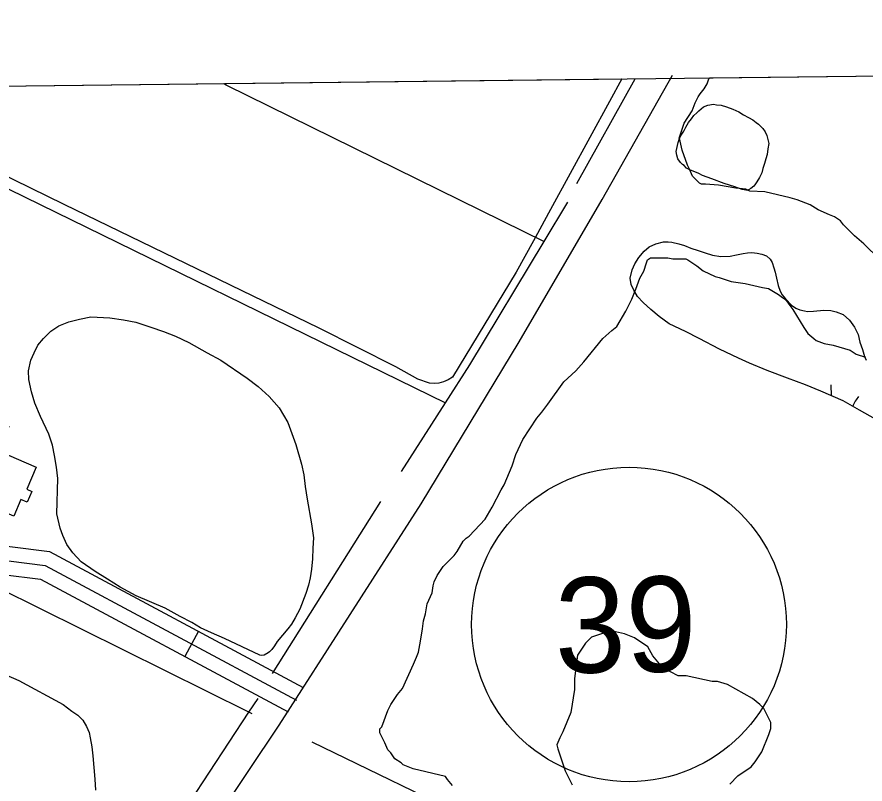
# Model space of a CAD drawing. Extents: x 3683613 to 3738215, y 469626 to 495384.
# Drawn here: x 3713135 to 3714025, y 492786 to 493591 of the extents above; entities that cross this region are included whole.
import ezdxf

# ---------------------------------------------------------------- set-up
doc = ezdxf.new("R2010")
doc.units = 0
for name, color, linetype in [('V-BLDG-OTLN', 7, 'Continuous'), ('V-GRID-FRAM', 7, 'Continuous'), ('V-ROAD-CNTR', 7, 'Continuous'), ('V-ROAD-IDEN', 7, 'Continuous'), ('V-SITE-VEGE', 7, 'Continuous'), ('V-TOPO-SHOR', 7, 'Continuous'), ('V-WETL-SWMP', 7, 'Continuous')]:
    doc.layers.add(name, color=color, linetype=linetype)

msp = doc.modelspace()

# ---------------------------------------------------------------- linework, layer by layer
at = {"layer": 'V-BLDG-OTLN'}
msp.add_lwpolyline([(3713132.04, 493066.88), (3713089.63, 493085.11), (3713094.08, 493095.46), (3713086.11, 493098.88), (3713102.45, 493136.9), (3713081.28, 493146), (3713088.07, 493161.81), (3713101.47, 493156.04), (3713107.31, 493169.61), (3713126.86, 493161.2), (3713115.84, 493135.56), (3713155.7, 493118.42), (3713145.71, 493095.19), (3713151.04, 493092.9), (3713146.16, 493081.56), (3713139.57, 493084.39)], close=True, dxfattribs=at)
at = {"layer": 'V-GRID-FRAM'}
msp.add_lwpolyline([(3687651.68, 493221.84), (3719350.33, 493590.7), (3719569.83, 475409.35), (3687855.31, 475040.31), (3687651.68, 493221.84)], dxfattribs=at)
at = {"layer": 'V-ROAD-CNTR'}
msp.add_line((3713325.57, 492946.28), (3713311.4, 492919.83), dxfattribs=at)
for points in [[(3713246.37, 492602.55), (3713410.24, 492847.78), (3713559.35, 493079.81), (3713661.99, 493249.84), (3713748.84, 493399.24), (3713822.65, 493529.72)], [(3712163.31, 493510.41), (3712183.85, 493476.93), (3712346.1, 493395.17), (3712542.92, 493291.39), (3712909.52, 493119.57), (3713088.94, 493039.92), (3713169.45, 493029.92), (3713435.64, 492887.3)], [(3712128.36, 493510), (3712162.74, 493453.98), (3712332.35, 493368.5), (3712529.55, 493264.52), (3712897.07, 493092.28), (3713080.83, 493010.7), (3713160.21, 493000.84), (3713419.63, 492861.84)], [(3712156.28, 493493.18), (3712173.29, 493465.46), (3712339.22, 493381.84), (3712536.24, 493277.95), (3712903.29, 493105.93), (3713084.89, 493025.31), (3713164.83, 493015.38), (3713428.6, 492874.05)]]:
    msp.add_lwpolyline(points, dxfattribs=at)
at = {"layer": 'V-ROAD-IDEN'}
msp.add_circle((3713777.13, 492953.33), 165, dxfattribs=at)
msp.add_circle((3713777.13, 492953.33), 165, dxfattribs=at)
at = {"layer": 'V-SITE-VEGE'}
for p, q in [((3713861.68, 493526.83), (3717513.93, 493569.33)), ((3712932.96, 493516.02), (3713769.53, 493525.76)), ((3713769.53, 493525.76), (3713756.59, 493501.92)), ((3713855.73, 493515.34), (3713858.87, 493520.62)), ((3713858.87, 493520.62), (3713859.91, 493522.74)), ((3713859.91, 493522.74), (3713860.95, 493525.91)), ((3713860.95, 493525.91), (3713861.68, 493526.83)), ((3713851.55, 493510.04), (3713855.73, 493515.34)), ((3713756.59, 493501.92), (3713694.75, 493388.7)), ((3713846.33, 493500.53), (3713849.46, 493506.87)), ((3713849.46, 493506.87), (3713851.55, 493510.04)), ((3713185.01, 493394.06), (3712978.43, 493494.78)), ((3713843.21, 493492.07), (3713846.33, 493500.53)), ((3713834.85, 493479.38), (3713843.21, 493492.07)), ((3713829.67, 493463.54), (3713834.85, 493479.38)), ((3713830.74, 493460.38), (3713829.67, 493463.54)), ((3713832.9, 493450.9), (3713830.74, 493460.38)), ((3713838.26, 493435.12), (3713832.9, 493450.9)), ((3713840.39, 493430.91), (3713838.26, 493435.12)), ((3713843.59, 493423.55), (3713840.39, 493430.91)), ((3713851.01, 493416.21), (3713843.59, 493423.55)), ((3713853.13, 493415.17), (3713851.01, 493416.21)), ((3713857.35, 493415.19), (3713853.13, 493415.17)), ((3713871.05, 493414.21), (3713857.35, 493415.19)), ((3713889, 493411.15), (3713871.05, 493414.21)), ((3713899.54, 493410.15), (3713889, 493411.15)), ((3713903.77, 493408.07), (3713899.54, 493410.15)), ((3713919.59, 493407.1), (3713903.77, 493408.07)), ((3713945.98, 493400.92), (3713919.59, 493407.1)), ((3713953.37, 493398.85), (3713945.98, 493400.92)), ((3713967.1, 493393.66), (3713953.37, 493398.85)), ((3713452.27, 493264.34), (3713185.01, 493394.06)), ((3713694.75, 493388.7), (3713679, 493359.73)), ((3713975.57, 493388.43), (3713967.1, 493393.66)), ((3713987.19, 493383.23), (3713975.57, 493388.43)), ((3713992.48, 493381.15), (3713987.19, 493383.23)), ((3713998.83, 493376.97), (3713992.48, 493381.15)), ((3714002.01, 493372.77), (3713998.83, 493376.97)), ((3714011.55, 493363.33), (3714002.01, 493372.77)), ((3713679, 493359.73), (3713676.89, 493355.85)), ((3714013.67, 493361.23), (3714011.55, 493363.33)), ((3714023.21, 493352.85), (3714013.67, 493361.23)), ((3713676.89, 493355.85), (3713658.84, 493323.01)), ((3714040.17, 493336.08), (3714023.21, 493352.85)), ((3713792.48, 493324.17), (3713795.6, 493332.62)), ((3713795.6, 493332.62), (3713796.64, 493335.79)), ((3713796.64, 493335.79), (3713799.79, 493337.91)), ((3713799.79, 493337.91), (3713817.71, 493338.01)), ((3713817.71, 493338.01), (3713822.99, 493336.99)), ((3713822.99, 493336.99), (3713836.69, 493337.06)), ((3713836.69, 493337.06), (3713838.81, 493336.02)), ((3713838.81, 493336.02), (3713848.33, 493329.75)), ((3713788.31, 493316.77), (3713792.48, 493324.17)), ((3713848.33, 493329.75), (3713854.68, 493324.51)), ((3713854.68, 493324.51), (3713867.37, 493318.26)), ((3713658.84, 493323.01), (3713591.97, 493212.86)), ((3713784.16, 493305.14), (3713788.31, 493316.77)), ((3713867.37, 493318.26), (3713871.59, 493317.23)), ((3713871.59, 493317.23), (3713884.27, 493313.08)), ((3713884.27, 493313.08), (3713899.04, 493311.05)), ((3713899.04, 493311.05), (3713916.98, 493306.93)), ((3713916.98, 493306.93), (3713923.31, 493305.91)), ((3713923.31, 493305.91), (3713933.89, 493299.65)), ((3713780, 493294.58), (3713784.16, 493305.14)), ((3713933.89, 493299.65), (3713938.12, 493296.51)), ((3713773.74, 493281.89), (3713780, 493294.58)), ((3713938.12, 493296.51), (3713941.3, 493294.42)), ((3713941.3, 493294.42), (3713945.55, 493288.11)), ((3713945.55, 493288.11), (3713948.74, 493283.92)), ((3713764.34, 493266.03), (3713773.74, 493281.89)), ((3713948.74, 493283.92), (3713960.44, 493265)), ((3713532.52, 493223.51), (3713452.27, 493264.34)), ((3713749.65, 493253.29), (3713759.09, 493261.78)), ((3713759.09, 493261.78), (3713764.34, 493266.03)), ((3713960.44, 493265), (3713964.69, 493258.7)), ((3713729.76, 493228.94), (3713749.65, 493253.29)), ((3713964.69, 493258.7), (3713971.04, 493253.47)), ((3713971.04, 493253.47), (3713973.17, 493251.37)), ((3713973.17, 493251.37), (3713981.62, 493248.25)), ((3713981.62, 493248.25), (3713991.12, 493246.2)), ((3713991.12, 493246.2), (3714009.06, 493241.03)), ((3714009.06, 493241.03), (3714015.42, 493236.84)), ((3714015.42, 493236.84), (3714024.92, 493233.73)), ((3713721.37, 493219.4), (3713729.76, 493228.94)), ((3713555.7, 493210.84), (3713532.52, 493223.51)), ((3713708.79, 493207.74), (3713721.37, 493219.4)), ((3713568.06, 493206.62), (3713555.7, 493210.84)), ((3713587.35, 493210.15), (3713582.73, 493207.82)), ((3713591.97, 493212.86), (3713587.35, 493210.15)), ((3713573.08, 493206.25), (3713568.06, 493206.62)), ((3713577.71, 493206.65), (3713573.08, 493206.25)), ((3713582.73, 493207.82), (3713577.71, 493206.65)), ((3713692.05, 493184.45), (3713708.79, 493207.74)), ((3713685.77, 493175.98), (3713692.05, 493184.45)), ((3713680.54, 493169.63), (3713685.77, 493175.98)), ((3713665.9, 493147.41), (3713680.54, 493169.63)), ((3713658.6, 493131.55), (3713665.9, 493147.41)), ((3713654.45, 493119.93), (3713658.6, 493131.55)), ((3713646.13, 493099.85), (3713654.45, 493119.93)), ((3713633.61, 493076.59), (3713643, 493094.57)), ((3713643, 493094.57), (3713646.13, 493099.85)), ((3713626.3, 493063.9), (3713633.61, 493076.59)), ((3713609.53, 493045.89), (3713626.3, 493063.9)), ((3713596.97, 493030), (3713603.23, 493040.58)), ((3713603.23, 493040.58), (3713606.38, 493043.76)), ((3713606.38, 493043.76), (3713609.53, 493045.89)), ((3713582.29, 493014.11), (3713593.83, 493025.77)), ((3713593.83, 493025.77), (3713596.97, 493030)), ((3713576.02, 493004.58), (3713582.29, 493014.11)), ((3713572.89, 492998.24), (3713576.02, 493004.58)), ((3713571.86, 492994.02), (3713572.89, 492998.24)), ((3713565.64, 492975.01), (3713570.85, 492986.63)), ((3713570.85, 492986.63), (3713571.86, 492994.02)), ((3713563.59, 492964.45), (3713565.64, 492975.01)), ((3713561.53, 492957.06), (3713563.59, 492964.45)), ((3713560.52, 492948.62), (3713561.53, 492957.06)), ((3713558.48, 492935.96), (3713560.52, 492948.62)), ((3713754.52, 492945.48), (3713737.68, 492940.11)), ((3713762.95, 492945.53), (3713754.52, 492945.48)), ((3713772.45, 492943.47), (3713762.95, 492945.53)), ((3713783.02, 492939.31), (3713772.45, 492943.47)), ((3713556.44, 492924.35), (3713558.48, 492935.96)), ((3713731.39, 492933.76), (3713723.03, 492921.06)), ((3713737.68, 492940.11), (3713731.39, 492933.76)), ((3713796.77, 492929.9), (3713783.02, 492939.31)), ((3713554.36, 492919.07), (3713556.44, 492924.35)), ((3713802.1, 492920.44), (3713796.77, 492929.9)), ((3713551.23, 492911.67), (3713554.36, 492919.07)), ((3713723.03, 492921.06), (3713720, 492896.79)), ((3713812.71, 492907.85), (3713802.1, 492920.44)), ((3713539.78, 492886.31), (3713551.23, 492911.67)), ((3713828.57, 492899.5), (3713812.71, 492907.85)), ((3713720, 492896.79), (3713720.06, 492885.2)), ((3713837, 492899.55), (3713828.57, 492899.5)), ((3713864.45, 492893.38), (3713837, 492899.55)), ((3713869.72, 492893.4), (3713864.45, 492893.38)), ((3713880.28, 492890.3), (3713869.72, 492893.4)), ((3713906.72, 492875.69), (3713880.28, 492890.3)), ((3713527.22, 492869.37), (3713534.54, 492879.95)), ((3713534.54, 492879.95), (3713539.78, 492886.31)), ((3713720.06, 492885.2), (3713715.98, 492860.93)), ((3713914.13, 492869.4), (3713906.72, 492875.69)), ((3713517.86, 492846.13), (3713524.09, 492863.03)), ((3713524.09, 492863.03), (3713527.22, 492869.37)), ((3713918.37, 492865.21), (3713914.13, 492869.4)), ((3713925.83, 492850.49), (3713918.37, 492865.21)), ((3713715.98, 492860.93), (3713707.66, 492840.85)), ((3713515.76, 492844), (3713517.86, 492846.13)), ((3713515.79, 492839.79), (3713515.76, 492844)), ((3713923.79, 492837.83), (3713925.87, 492844.16)), ((3713925.87, 492844.16), (3713925.83, 492850.49)), ((3713521.12, 492829.28), (3713515.79, 492839.79)), ((3713707.66, 492840.85), (3713704.53, 492834.51)), ((3713916.51, 492819.87), (3713923.79, 492837.83)), ((3713524.32, 492821.91), (3713521.12, 492829.28)), ((3713704.53, 492834.51), (3713701.41, 492827.11)), ((3713701.41, 492827.11), (3713702.48, 492822.9)), ((3713527.5, 492818.77), (3713524.32, 492821.91)), ((3713531.75, 492812.47), (3713527.5, 492818.77)), ((3713702.48, 492822.9), (3713709.99, 492799.75)), ((3713909.19, 492809.28), (3713916.51, 492819.87)), ((3713538.1, 492808.28), (3713531.75, 492812.47)), ((3713540.22, 492806.19), (3713538.1, 492808.28)), ((3713905.01, 492803.99), (3713909.19, 492809.28)), ((3713550.79, 492802.03), (3713540.22, 492806.19)), ((3713584.57, 492793.78), (3713550.79, 492802.03)), ((3713709.99, 492799.75), (3713717.45, 492785.03)), ((3713891.35, 492794.42), (3713905.01, 492803.99)), ((3713586.7, 492790.63), (3713584.57, 492793.78)), ((3713592, 492784.33), (3713586.7, 492790.63)), ((3713882.96, 492785.94), (3713891.35, 492794.42))]:
    msp.add_line(p, q, dxfattribs=at)
msp.add_lwpolyline([(3713390.2, 492921.1), (3713353.03, 492938.79), (3713339.49, 492944.55), (3713327.87, 492949.94), (3713318.58, 492955.33), (3713306.57, 492961.87), (3713290.7, 492970.34), (3713260.5, 492983.41), (3713243.46, 492992.65), (3713230.3, 493000.73), (3713217.52, 493008.82), (3713202.79, 493019.22), (3713193.88, 493028.48), (3713187.67, 493037.36), (3713183.39, 493046.63), (3713180.66, 493054.36), (3713177.15, 493069.43), (3713178.21, 493106.55), (3713177.02, 493118.54), (3713174.67, 493130.52), (3713172.71, 493141.34), (3713168.81, 493152.93), (3713160.26, 493171.47), (3713154.04, 493185.38), (3713150.52, 493197.35), (3713147.79, 493210.49), (3713147.38, 493219.39), (3713150.05, 493230.61), (3713153.51, 493238.35), (3713157.36, 493246.48), (3713163.14, 493253.46), (3713170.85, 493261.21), (3713179.35, 493266.65), (3713189.78, 493270.92), (3713200.99, 493273.66), (3713212.97, 493276.01), (3713232.69, 493274.9), (3713247, 493273.01), (3713260.16, 493270.33), (3713275.64, 493265.34), (3713289.19, 493260.74), (3713301.57, 493255.74), (3713315.51, 493249.2), (3713334.87, 493238.43), (3713349.2, 493230.73), (3713376.7, 493211.85), (3713388.32, 493202.99), (3713399.95, 493192.57), (3713410.42, 493180.62), (3713419.35, 493165.17), (3713427.92, 493141.99), (3713433.77, 493121.51), (3713436.12, 493110.3), (3713437.7, 493097.93), (3713439.67, 493084.79), (3713444.37, 493058.9), (3713446.34, 493044.2), (3713445.6, 493033.38), (3713445.24, 493022.16), (3713444.11, 493011.33), (3713442.97, 493002.43), (3713441.06, 492994.7), (3713438.37, 492985.8), (3713431.84, 492969.54), (3713427.22, 492960.24), (3713423.37, 492953.66), (3713419.52, 492948.62), (3713408.34, 492935.45), (3713405.35, 492931.11), (3713402.54, 492927.27), (3713400.33, 492924.75), (3713398.7, 492923.44), (3713394.71, 492921.31), (3713391.79, 492920.7)], close=True, dxfattribs=at)
msp.add_lwpolyline([(3713099.45, 492910.87), (3713137.44, 492894.71), (3713183.97, 492869.27), (3713192.89, 492862.32), (3713199.1, 492858.08), (3713204.53, 492853.06), (3713208.42, 492846.48), (3713211.15, 492839.91), (3713212.33, 492834.49), (3713213.9, 492824.82), (3713215.08, 492815.52), (3713217.08, 492791.14), (3713217.89, 492779.52)], dxfattribs=at)
at = {"layer": 'V-TOPO-SHOR'}
msp.add_line((3713403.2, 492901.79), (3713516.99, 493082.34), dxfattribs=at)
for points in [[(3713351.9, 493520.9), (3713355.27, 493519.25), (3713688.02, 493355.28)], [(3713722.22, 493415.97), (3713783.54, 493525.92)], [(3712909.96, 493515.75), (3713110.04, 493417.97), (3713584.6, 493185.89)], [(3713538.53, 493113.66), (3713584.6, 493185.89), (3713610.04, 493225.78), (3713688.02, 493355.28), (3713713.01, 493396.26)], [(3713382.08, 492859.66), (3713378.52, 492861.43), (3713116.19, 492991.38), (3712691.07, 493199.89), (3712484.7, 493297.79)], [(3713234.06, 492640.89), (3713378.52, 492861.43), (3713388.21, 492875.81)], [(3714611.12, 492248.84), (3714351.76, 492377.33), (3714078.91, 492511.73), (3713815.33, 492645), (3713620.54, 492744.47), (3713445.08, 492829.72)]]:
    msp.add_lwpolyline(points, dxfattribs=at)
at = {"layer": 'V-WETL-SWMP'}
msp.add_line((3713989.23, 493193.36), (3713989.09, 493204.8), dxfattribs=at)
msp.add_lwpolyline([(3713895.6, 493409.67), (3713888.02, 493412.32), (3713876.89, 493415.85), (3713863.96, 493420.72), (3713854.16, 493424.26), (3713850.15, 493426.47), (3713846.14, 493428.24), (3713841.68, 493430.01), (3713838.12, 493431.78), (3713837.23, 493432.23), (3713834.99, 493434.89), (3713833.21, 493435.78), (3713830.98, 493438), (3713828.3, 493442), (3713827.4, 493445.55), (3713826.5, 493449.56), (3713828.7, 493458.91), (3713829.58, 493462.03), (3713830.91, 493465.6), (3713834.46, 493470.95), (3713836.67, 493474.96), (3713839.33, 493479.86), (3713842.44, 493483.88), (3713845.1, 493487.45), (3713848.21, 493490.12), (3713850.43, 493492.36), (3713855.31, 493496.38), (3713859.76, 493498.17), (3713865.55, 493499.07), (3713868.66, 493498.64), (3713873.56, 493498.2), (3713879.35, 493496.44), (3713886.04, 493493.78), (3713892.28, 493491.13), (3713897.18, 493488.02), (3713902.53, 493485.37), (3713906.99, 493482.71), (3713910.56, 493480.04), (3713912.79, 493478.27), (3713917.25, 493473.83), (3713919.93, 493470.28), (3713921.72, 493466.27), (3713923.52, 493457.82), (3713922.65, 493452.48), (3713921.77, 493446.24), (3713920.45, 493441.79), (3713919.12, 493436.89), (3713917.36, 493431.54), (3713916.48, 493427.09), (3713913.82, 493422.18), (3713911.16, 493417.72), (3713908.94, 493414.6), (3713908.06, 493413.26), (3713904.95, 493410.59), (3713902.28, 493409.24), (3713901.83, 493408.8)], close=True, dxfattribs=at)
for points in [[(3713786.03, 493297.53), (3713782.16, 493304.08), (3713779.44, 493309.86), (3713778.27, 493316.8), (3713780.56, 493325.3), (3713783.24, 493331.86), (3713787.47, 493338.43), (3713792.85, 493345.01), (3713798.24, 493349.65), (3713805.18, 493352.75), (3713813.28, 493354.7), (3713818.29, 493354.72), (3713822.15, 493354.34), (3713829.49, 493352.82), (3713835.28, 493350.9), (3713841.85, 493348.22), (3713849.57, 493345.54), (3713856.91, 493343.24), (3713864.63, 493340.95), (3713873.51, 493339.42), (3713883.15, 493339.83), (3713889.71, 493341.01), (3713896.65, 493342.57), (3713901.28, 493343.35), (3713905.91, 493343.75), (3713911.31, 493342.99), (3713916.33, 493341.85), (3713921.35, 493339.93), (3713925.22, 493336.47), (3713927.15, 493333), (3713929.1, 493327.6), (3713930.27, 493322.98), (3713931.83, 493316.81), (3713933.39, 493309.1), (3713935.72, 493302.93), (3713937.66, 493299.08), (3713941.14, 493294.84), (3713947.33, 493288.3), (3713951.97, 493285.22), (3713956.22, 493283.3), (3713961.23, 493282.54), (3713964.32, 493281.78), (3713970.5, 493282.18), (3713981.3, 493282.98), (3713988.63, 493282.61), (3713994.42, 493281.47), (3714001.76, 493278.4), (3714008.33, 493272.63), (3714013.37, 493265.32), (3714017.24, 493257.61), (3714019.19, 493249.51), (3714021.91, 493241.8), (3714023.86, 493234.48), (3714025.8, 493230.62)], [(3713962.21, 493204.61), (3713943.28, 493211.89), (3713922.04, 493219.94), (3713903.5, 493227.61), (3713891.91, 493232.6), (3713871.83, 493242.19), (3713850.58, 493253.33), (3713836.28, 493260.62), (3713819.29, 493268.68), (3713808.85, 493276.37), (3713799.96, 493283.68), (3713791.83, 493290.99), (3713786.03, 493297.53)], [(3714035.6, 493168.91), (3714018.6, 493178.13), (3714001.6, 493188.12), (3713978.04, 493198.09), (3713962.21, 493204.61)]]:
    msp.add_lwpolyline(points, dxfattribs=at)
msp.add_arc((3714044.75, 493169.92), 35.25, 139.89486, 159.64055, dxfattribs=at)

# ---------------------------------------------------------------- texts
at = {"layer": 'V-ROAD-IDEN'}
msp.add_text('39', height=100, rotation=0.66668, dxfattribs=at).set_placement((3713699.76, 492902.43))

doc.saveas('drawing.dxf')
